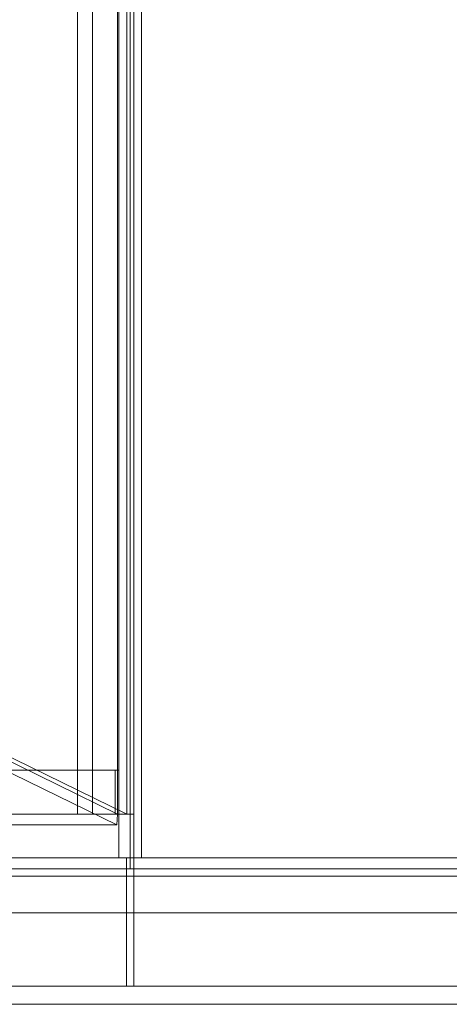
# Model space of a CAD drawing. Header units: millimetres. Extents: x -4738 to 65662, y -68080 to 6847.
# Tile 746 of 1056: x 27803 to 27921, y -18220 to -17951. Entities that reach past the tile are written whole.
import ezdxf

# ---------------------------------------------------------------- set-up
doc = ezdxf.new("R2010")
doc.units = ezdxf.units.MM
doc.layers.add('superior_bajante_movil', color=7, linetype='Continuous', lineweight=0)

msp = doc.modelspace()

# ---------------------------------------------------------------- linework, layer by layer
at = {"layer": 'superior_bajante_movil'}
for p, q in [((27833.667, -17777), (27833.667, -18183)), ((27834.693, -18183), (27834.693, -17777)), ((27834.693, -17780), (27834.693, -18180)), ((27836.745, -18180), (27836.745, -17780)), ((27819.312, -17792), (27819.312, -18168)), ((27823.416, -18168), (27823.416, -17792)), ((27830.246, -17792), (27830.246, -18168)), ((27830.588, -18168), (27830.588, -17792)), ((27832.777, -18168), (27832.777, -17792)), ((27834.693, -17792), (27834.693, -18168)), ((27650.067, -18080), (27830.246, -18168)), ((27652.598, -18080), (27832.777, -18168)), ((27830.041, -18170.939), (27649.862, -18082.939)), ((27829.562, -18156), (27077.808, -18156)), ((27078.834, -18156), (27830.588, -18156)), ((27829.562, -18168), (27829.562, -18156)), ((27830.588, -18156), (27829.562, -18156)), ((27830.588, -18156), (27830.588, -18168)), ((27077.808, -18168), (27829.562, -18168)), ((27830.246, -18168), (27078.492, -18168)), ((27830.588, -18168), (27078.834, -18168)), ((27082.939, -18168), (27834.693, -18168)), ((27819.312, -18168), (27830.588, -18168)), ((27819.312, -18168), (27823.416, -18168)), ((27834.693, -18168), (27823.416, -18168)), ((27830.588, -18168), (27829.562, -18168)), ((27830.246, -18168), (27830.041, -18170.939)), ((27832.777, -18168), (27830.246, -18168)), ((27830.588, -18180), (27830.588, -18168)), ((27834.693, -18168), (27830.588, -18168)), ((27834.693, -18168), (27834.693, -18180)), ((27078.287, -18170.939), (27830.041, -18170.939)), ((26850.067, -18180), (28353.576, -18180)), ((27078.834, -18180), (27830.588, -18180)), ((27832.64, -18180), (27080.886, -18180)), ((27834.693, -18180), (27082.939, -18180)), ((27084.991, -18180), (27836.745, -18180)), ((27834.693, -18180), (27830.588, -18180)), ((27832.64, -18215), (27832.64, -18180)), ((27834.693, -18180), (27832.64, -18180)), ((27834.693, -18180), (28351.524, -18180)), ((27834.693, -18180), (27836.745, -18180)), ((27834.693, -18180), (27834.693, -18215)), ((28353.576, -18180), (27836.745, -18180)), ((28352.55, -18183), (26849.041, -18183)), ((26850.067, -18183), (28353.576, -18183)), ((27833.667, -18183), (28350.498, -18183)), ((27833.667, -18183), (27834.693, -18183)), ((28351.524, -18183), (27834.693, -18183)), ((28336.817, -18185), (26833.309, -18185)), ((26846.989, -18185), (28350.498, -18185)), ((26849.041, -18195), (28352.55, -18195)), ((28353.576, -18195), (26850.067, -18195)), ((26833.309, -18215), (28336.817, -18215)), ((28350.498, -18215), (26846.989, -18215)), ((27080.886, -18215), (27832.64, -18215)), ((27834.693, -18215), (27082.939, -18215)), ((27834.693, -18215), (27832.64, -18215)), ((26950.067, -18220), (28253.576, -18220))]:
    msp.add_line(p, q, dxfattribs=at)

doc.saveas('drawing.dxf')
